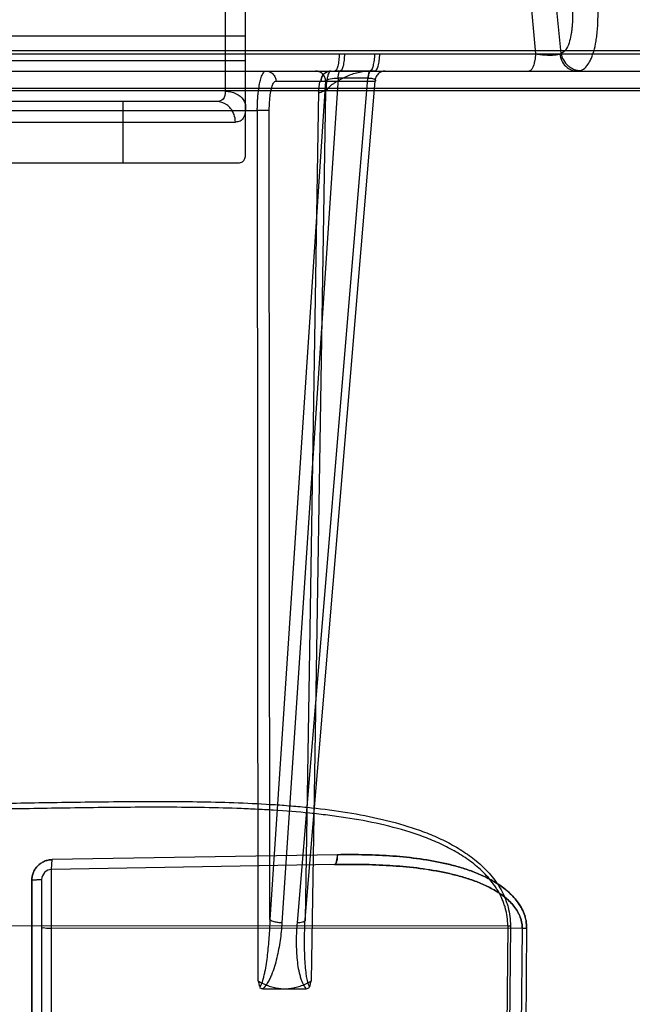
# Model space of a CAD drawing. Header units: millimetres. Extents: x 0 to 297, y 0 to 210.
# Tile 282 of 455: x 145.853 to 146.063, y 159.655 to 159.993. Entities that reach past the tile are written whole.
import ezdxf

# ---------------------------------------------------------------- set-up
doc = ezdxf.new("R2010")
doc.units = ezdxf.units.MM
doc.header["$LTSCALE"] = 16.335
doc.layers.add('INTFCLR_1', color=7, linetype='CONTINUOUS')
doc.layers.add('INTFCLR_144815', color=7, linetype='CONTINUOUS')

msp = doc.modelspace()

# ---------------------------------------------------------------- linework, layer by layer
at = {"layer": 'INTFCLR_1', "color": 9, "linetype": 'Continuous'}
for p, q in [((145.9236077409, 160.0384782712), (145.9236077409, 159.9685432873)), ((145.9306077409, 159.9469002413), (145.9306077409, 160.032424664)), ((145.8326077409, 159.9875950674), (145.9306077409, 159.9875950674)), ((145.9306077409, 159.9789782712), (145.8326077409, 159.9789782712)), ((145.9206857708, 159.9649782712), (145.8396077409, 159.9649782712)), ((145.8886077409, 159.9439782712), (145.8886077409, 159.9649782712)), ((145.8396077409, 159.9579782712), (145.9271013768, 159.9579782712)), ((145.8396077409, 159.9439782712), (145.9282057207, 159.9439782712)), ((145.8640466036, 159.7014275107), (145.8641943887, 159.7047901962)), ((145.9611497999, 159.7031193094), (145.8640466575, 159.7014243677)), ((145.8640466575, 159.4913043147), (145.8640466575, 159.7014243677)), ((145.8606077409, 159.6979249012), (145.8572577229, 159.6977912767)), ((145.8572577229, 159.6977912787), (145.8606077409, 159.6979249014)), ((145.8572606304, 159.4946701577), (145.8572577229, 159.6977912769)), ((145.8572577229, 159.6977912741), (145.8572606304, 159.4946701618)), ((145.8606077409, 159.6979249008), (145.8606077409, 159.4948037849)), ((146.0205980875, 159.6820745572), (145.8396077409, 159.6819539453)), ((146.0255708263, 159.6812760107), (145.8640466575, 159.6811683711)), ((146.0205980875, 159.6820745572), (146.0189479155, 159.5140734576)), ((146.0215404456, 159.682074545), (146.0198976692, 159.5140734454)), ((146.0255708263, 159.68127601), (146.02396035, 159.5132749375)), ((146.0271054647, 159.6812759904), (146.0255064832, 159.5132749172))]:
    msp.add_line(p, q, dxfattribs=at)
at = {"layer": 'INTFCLR_1', "color": 6, "linetype": 'Continuous'}
for p, q in [((145.8396077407, 159.9824915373), (146.2410516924, 159.9824915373)), ((145.8396077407, 159.9813643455), (146.2620239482, 159.9813643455)), ((145.9621288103, 159.706480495), (145.8641943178, 159.7047964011))]:
    msp.add_line(p, q, dxfattribs=at)
at = {"layer": 'INTFCLR_1', "color": 9, "linetype": 'Continuous'}
for centre, radius, start, end in [((145.8641077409, 159.6979249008), 0.0035, 90.9999999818, 180.0000000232), ((146.0210699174, 159.7307331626), 0.0486608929, 269.4444351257, 270.5540321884), ((146.026339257, 159.7628630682), 0.08159067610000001, 269.4603735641, 270.5380653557)]:
    msp.add_arc(centre, radius, start, end, dxfattribs=at)
for points, knots in [([(145.9236077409, 159.9685432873), (145.9236091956, 159.9676249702), (145.9235106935, 159.9655777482), (145.9215022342, 159.9649782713), (145.9206857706, 159.9649782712)], [0, 0, 0, 0, 0.5293565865, 1, 1, 1, 1]), ([(145.9236077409, 159.9685432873), (145.9249156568, 159.9685432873), (145.9272937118, 159.9680570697), (145.9299342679, 159.9660612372), (145.9306077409, 159.9641659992), (145.9306077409, 159.9633257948)], [0, 0, 0, 0, 0.4112840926, 0.7357913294, 1, 1, 1, 1]), ([(145.9271013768, 159.9579782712), (145.9271013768, 159.9588501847), (145.9268677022, 159.9602000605), (145.9260941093, 159.9618337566), (145.925261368, 159.962954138), (145.9236536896, 159.9643951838), (145.9219162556, 159.9649782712), (145.9206857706, 159.9649782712)], [0, 0, 0, 0, 0.2500384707, 0.3827135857, 0.5161017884, 0.6471340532, 1, 1, 1, 1]), ([(145.9306077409, 159.9633257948), (145.9306077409, 159.9619616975), (145.9306050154, 159.9598898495), (145.9287578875, 159.9581161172), (145.9276559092, 159.9579792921), (145.9271013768, 159.9579782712)], [0, 0, 0, 0, 0.5642238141, 0.7706315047, 1, 1, 1, 1]), ([(145.839607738, 159.7240187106), (145.8478411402, 159.7241619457), (145.8646537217, 159.7244526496), (145.8899643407, 159.7248049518), (145.9112645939, 159.7247993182), (145.9281792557, 159.7243649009), (145.9386845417, 159.7238405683), (145.9470471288, 159.723213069), (145.9553230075, 159.7224285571), (145.9655352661, 159.7211100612), (145.9775740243, 159.7187988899), (145.9863862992, 159.7163232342), (145.9920912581, 159.7142468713), (145.9958323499, 159.7127416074), (146.0003877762, 159.710611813), (146.0047376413, 159.7080834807), (146.0080456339, 159.7057736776), (146.0112274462, 159.7032424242), (146.0141551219, 159.7003616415), (146.0163650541, 159.6975218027), (146.0175186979, 159.695786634), (146.0185914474, 159.6939719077), (146.0195156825, 159.6920597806), (146.020264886, 159.6900619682), (146.0212078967, 159.6869641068), (146.0215615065, 159.6842372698), (146.021540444, 159.6820745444)], [0, 0, 0, 0, 0.1235566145, 0.2523009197, 0.3798114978, 0.4431193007, 0.5061642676, 0.5376099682, 0.5689408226, 0.6308911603, 0.6920327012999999, 0.752745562, 0.7679518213, 0.7831117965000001, 0.8132424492, 0.8433241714, 0.8584671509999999, 0.8737428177, 0.9043052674, 0.9197932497, 0.927658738, 0.9355555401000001, 0.951412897, 0.9594409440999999, 0.9675478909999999, 1, 1, 1, 1]), ([(146.0205980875, 159.6820745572), (146.020619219, 159.6841380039), (146.020267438, 159.686742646), (146.0193344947, 159.689691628), (146.0185920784, 159.6915967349), (146.0176774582, 159.6934172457), (146.0166172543, 159.6951439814), (146.0154728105, 159.696801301), (146.0132773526, 159.6995158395), (146.0103772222, 159.702259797), (146.0072275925, 159.704671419), (146.0039292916, 159.7068871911), (145.9995800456, 159.7093153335), (145.9941268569, 159.7117603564), (145.9866193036, 159.7145029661), (145.9768922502, 159.7171216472), (145.9669310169, 159.718951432), (145.958821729, 159.7200717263), (145.9505855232, 159.7209950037), (145.9422804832, 159.7216509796), (145.9339237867, 159.7221097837), (145.9255050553, 159.72245562), (145.9107131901, 159.722803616), (145.8895138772, 159.7227874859), (145.8643972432, 159.7224305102), (145.8477484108, 159.7221410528), (145.8396077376, 159.7219986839)], [0, 0, 0, 0, 0.0312892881, 0.03912751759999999, 0.0468991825, 0.06226888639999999, 0.0699343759, 0.0776117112, 0.0927934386, 0.1227942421, 0.1378533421, 0.1529191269, 0.1830069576, 0.2132472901, 0.2434466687, 0.304120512, 0.3657115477, 0.3969032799, 0.4282361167, 0.491366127, 0.5231874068, 0.5551359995, 0.6191214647, 0.74751942, 0.8765456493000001, 1, 1, 1, 1]), ([(145.8572577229, 159.6977912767), (145.8572577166, 159.698243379), (145.8573467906, 159.699151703), (145.8577425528, 159.7004593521), (145.8583862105, 159.7016686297), (145.8592518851, 159.7027301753), (145.8603092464, 159.7036071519), (145.8615160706, 159.7042646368), (145.8628275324, 159.704678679), (145.863739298, 159.7047823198), (145.8641943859, 159.7047901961)], [0, 0, 0, 0, 0.1244054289, 0.2492602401, 0.3736517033, 0.4989701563, 0.6237950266, 0.7493186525, 0.8747542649, 1, 1, 1, 1]), ([(145.8641943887, 159.7047901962), (145.8637389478, 159.7047823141), (145.8628259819, 159.7046784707), (145.8615154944, 159.7042642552), (145.8603077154, 159.7036061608), (145.8592520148, 159.7027303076), (145.8583852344, 159.7016670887), (145.8577421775, 159.7004587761), (145.8573466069, 159.6991501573), (145.8572577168, 159.6982430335), (145.8572577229, 159.6977912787)], [0, 0, 0, 0, 0.1253428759, 0.2510117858, 0.3759519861, 0.5014663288, 0.6260963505, 0.7510692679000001, 0.8756901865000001, 1, 1, 1, 1]), ([(145.9621288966, 159.7064851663), (145.9621312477, 159.7060686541), (145.9620689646, 159.7050939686), (145.961916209, 159.7039841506), (145.9614091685, 159.7031178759), (145.9611499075, 159.7031130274)], [0, 0, 0, 0, 0.3432253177, 0.7863229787, 1, 1, 1, 1]), ([(145.9611499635, 159.7031098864), (145.9615547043, 159.7031174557), (145.9620747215, 159.7046718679), (145.9621334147, 159.7056850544), (145.9621288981, 159.7064851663)], [0, 0, 0, 0, 0.3359610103, 1, 1, 1, 1]), ([(146.0271054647, 159.68127599), (146.0271133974, 159.6821126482), (146.0269714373, 159.6837852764), (146.0263075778, 159.6861916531), (146.0252647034, 159.6884253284), (146.0239313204, 159.6904488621), (146.022380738, 159.6922670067), (146.0206679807, 159.6938966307), (146.0188311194, 159.6953575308), (146.0162653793, 159.6970982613), (146.0135494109, 159.6985787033), (146.0107387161, 159.6998493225), (146.0078692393, 159.7009958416), (146.0042036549, 159.7022141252), (145.9982229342, 159.7037852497), (145.9905613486, 159.7051621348), (145.9812014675, 159.7061190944), (145.9717001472, 159.7065408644), (145.9653277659, 159.7065405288), (145.9621288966, 159.7064851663)], [0, 0, 0, 0, 0.0332041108, 0.0661540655, 0.09856957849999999, 0.1306272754, 0.1620360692, 0.1931979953, 0.2243061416, 0.2550690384, 0.3161524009, 0.3467425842, 0.3774566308, 0.4387422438, 0.4998899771, 0.6227319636, 0.7471850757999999, 0.8730344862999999, 1, 1, 1, 1]), ([(145.9621288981, 159.7064851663), (145.9653218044, 159.7065404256), (145.9716712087, 159.706540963), (145.9811356, 159.7061228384), (145.9904748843, 159.7051736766), (145.9981478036, 159.7038021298), (146.0041582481, 159.7022281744), (146.0078432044, 159.7010054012), (146.0107217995, 159.699856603), (146.01353712, 159.6985850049), (146.0169305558, 159.6967363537), (146.0200748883, 159.6944549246), (146.0223500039, 159.6922999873), (146.0239105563, 159.6904771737), (146.0252534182, 159.6884457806), (146.0262987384, 159.6862150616), (146.0269690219, 159.6838014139), (146.0271134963, 159.682123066), (146.0271054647, 159.6812759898)], [0, 0, 0, 0, 0.1267344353, 0.2519146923, 0.3758166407, 0.4990558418, 0.5607759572, 0.6222703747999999, 0.6529930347, 0.6837437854, 0.7448341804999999, 0.8060486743, 0.8372678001, 0.8690228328, 0.9010716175, 0.9336231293, 0.96638095, 1, 1, 1, 1]), ([(146.0255708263, 159.6812760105), (146.0255788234, 159.6820064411), (146.0254367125, 159.6834745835), (146.0247740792, 159.6855784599), (146.0237367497, 159.6875260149), (146.0224137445, 159.6892868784), (146.02087707, 159.6908675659), (146.0191801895, 159.6922838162), (146.0173605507, 159.6935529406), (146.0148099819, 159.6950696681), (146.0121204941, 159.6963519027), (146.0093418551, 159.6974507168), (146.0064935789, 159.6984452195), (146.0028575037, 159.6994991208), (145.9969236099, 159.7008552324), (145.9893287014, 159.7020355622), (145.9800551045, 159.7028446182), (145.9706381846, 159.7031925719), (145.9643215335, 159.7031683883), (145.9611499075, 159.7031130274)], [0, 0, 0, 0, 0.0299799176, 0.05999496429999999, 0.0899662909, 0.1201043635, 0.1500949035, 0.180248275, 0.2106829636, 0.2410496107, 0.3019582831, 0.3326908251, 0.3636656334, 0.4257446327, 0.4879443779, 0.6133831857, 0.74080885, 0.8698112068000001, 1, 1, 1, 1]), ([(145.9611499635, 159.7031098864), (145.9643157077, 159.7031654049), (145.9706096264, 159.7031856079), (145.9799900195, 159.7028436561), (145.9892431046, 159.7020408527), (145.9968493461, 159.7008675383), (146.0028122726, 159.6995076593), (146.0064681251, 159.6984520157), (146.0093250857, 159.6974546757), (146.0121085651, 159.6963559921), (146.0154549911, 159.6947577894), (146.0185847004, 159.6927817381), (146.0208425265, 159.6908911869), (146.0223943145, 159.6893121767), (146.0237245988, 159.6875427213), (146.0247657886, 159.685598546), (146.0254319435, 159.6834884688), (146.0255825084, 159.68201543), (146.0255708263, 159.6812760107)], [0, 0, 0, 0, 0.1299568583, 0.2582772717, 0.3851409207, 0.510994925, 0.5737762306, 0.6360730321, 0.6670554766, 0.6979501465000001, 0.7588646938, 0.8190360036, 0.8492437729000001, 0.8795733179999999, 0.9097065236, 0.9398058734, 0.9696470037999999, 1, 1, 1, 1]), ([(145.8640466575, 159.6811683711), (145.8634719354, 159.6811679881), (145.8626098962, 159.6809108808), (145.8606077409, 159.6816076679), (145.8606077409, 159.6810347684)], [0, 0, 0, 0, 0.5007941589, 1, 1, 1, 1])]:
    msp.add_open_spline(points, degree=3, knots=knots, dxfattribs=at)
at = {"layer": 'INTFCLR_1', "color": 6, "linetype": 'Continuous'}
msp.add_open_spline([(145.9282057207, 159.9439782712), (145.928672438, 159.9439782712), (145.9302067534, 159.944200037), (145.9306077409, 159.9459661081), (145.9306077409, 159.9469002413)], degree=3, knots=[0, 0, 0, 0, 0.3331671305, 1, 1, 1, 1], dxfattribs=at)
at = {"layer": 'INTFCLR_144815', "color": 9, "linetype": 'Continuous'}
for p, q in [((146.0389232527, 159.9815211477), (146.0372894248, 159.998629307)), ((146.0287463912, 159.9964783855), (146.0301617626, 159.981383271)), ((145.6755466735, 159.9813819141), (145.9645714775, 159.9813819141)), ((145.9645714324, 159.9813805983), (145.9749036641, 159.9813805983)), ((145.9749037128, 159.9813819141), (146.0301617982, 159.98138323)), ((146.0384503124, 159.9812215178), (146.0389228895, 159.9815207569)), ((145.1980551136, 159.9754782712), (146.2808170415, 159.9754782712)), ((145.9629454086, 159.9754773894), (145.9618580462, 159.9754780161)), ((145.9631132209, 159.9754773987), (145.9629454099, 159.975477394)), ((145.9733219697, 159.975477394), (145.9631132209, 159.975477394)), ((145.9734888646, 159.9754773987), (145.9733219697, 159.975477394)), ((145.9750567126, 159.9754782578), (145.9739174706, 159.9754775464)), ((146.0444306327, 159.9754782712), (146.045700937, 159.9756616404)), ((145.9580837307, 159.9720088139), (145.9389502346, 159.684202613)), ((145.9410330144, 159.972008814), (145.9750762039, 159.972008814)), ((145.9623839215, 159.9730850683), (145.9431073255, 159.6831263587)), ((145.9483849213, 159.6831263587), (145.9725926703, 159.9730850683)), ((145.9510481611, 159.684202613), (145.9750762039, 159.9720088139)), ((145.9622990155, 159.9730854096), (145.9623839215, 159.9730850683)), ((145.9726771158, 159.9730854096), (145.9623839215, 159.9730850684)), ((146.1157611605, 159.9694596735), (145.3855512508, 159.9694596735)), ((146.1386210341, 159.9687225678), (145.7445717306, 159.9687225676)), ((145.9556887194, 159.9686309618), (145.9510481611, 159.6842026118)), ((145.9532585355, 159.6632337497), (145.9582254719, 159.9687225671)), ((145.7123483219, 159.961966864), (145.9346480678, 159.9619668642)), ((145.9346480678, 159.9619668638), (145.9348372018, 159.6632337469)), ((145.9387583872, 159.9618752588), (145.9346480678, 159.9619668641)), ((145.9389502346, 159.6842026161), (145.9387583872, 159.9618752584))]:
    msp.add_line(p, q, dxfattribs=at)
at = {"layer": 'INTFCLR_144815', "color": 7, "linetype": 'Continuous'}
msp.add_line((145.9582254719, 159.9687225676), (145.9556772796, 159.9686818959), dxfattribs=at)
msp.add_line((145.9582254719, 159.9687225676), (145.9556772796, 159.9686818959), dxfattribs=at)
at = {"layer": 'INTFCLR_144815', "color": 6, "linetype": 'Continuous'}
msp.add_line((145.9365520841, 159.6604782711), (145.9515436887, 159.6604782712), dxfattribs=at)
at = {"layer": 'INTFCLR_144815', "color": 9, "linetype": 'Continuous'}
for points, knots in [([(146.0422149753, 160.0021999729), (146.0423964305, 160.0009536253), (146.0426114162, 159.999092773), (146.0427781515, 159.996625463), (146.0428584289, 159.9942856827), (146.0428194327, 159.9920286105), (146.0426462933, 159.9898891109), (146.0424002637, 159.987989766), (146.0417884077, 159.9850502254), (146.0405565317, 159.9820991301), (146.0389228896, 159.9815207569)], [0, 0, 0, 0, 0.1740632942, 0.258673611, 0.3417036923, 0.4976162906, 0.5700645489, 0.6387486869, 0.7604959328, 1, 1, 1, 1]), ([(146.045700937, 159.9756616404), (146.0470308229, 159.9761230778), (146.0483461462, 159.9777899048), (146.0493640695, 159.9799359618), (146.0501250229, 159.9819880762), (146.0506913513, 159.9842960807), (146.0511116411, 159.9868148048), (146.0514493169, 159.9896699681), (146.0515898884, 159.9922756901), (146.0516158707, 159.9945824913), (146.0516060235, 159.9961980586), (146.0515150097, 159.9990876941), (146.0513174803, 160.0015703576), (146.0511350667, 160.0032339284)], [0, 0, 0, 0, 0.144372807, 0.1929255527, 0.2463747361, 0.3678866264, 0.4362223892, 0.5081771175, 0.6626706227, 0.7035264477, 0.7447849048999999, 0.8283583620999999, 1, 1, 1, 1]), ([(145.9627711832, 159.9813832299), (145.9627457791, 159.9806298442), (145.9626585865, 159.9792175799), (145.9623303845, 159.9773388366), (145.9620111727, 159.9761109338), (145.9615137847, 159.9754782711), (145.9612992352, 159.9754782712)], [0, 0, 0, 0, 0.3611595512, 0.6808009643, 0.8972072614, 1, 1, 1, 1]), ([(145.9645714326, 159.9813805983), (145.9645461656, 159.980637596), (145.964456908, 159.9792421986), (145.9641409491, 159.9773795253), (145.9638036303, 159.9761458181), (145.9633346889, 159.9755003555), (145.9631132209, 159.975477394)], [0, 0, 0, 0, 0.3573438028, 0.6747218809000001, 0.8929768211, 1, 1, 1, 1]), ([(145.9749036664, 159.9813805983), (145.9748759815, 159.9806373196), (145.9747780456, 159.9792384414), (145.9744360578, 159.9773791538), (145.9740635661, 159.9761248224), (145.9735540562, 159.9754996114), (145.9733219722, 159.975477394)], [0, 0, 0, 0, 0.3546010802, 0.6701953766, 0.8888489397, 1, 1, 1, 1]), ([(145.9750568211, 159.9754782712), (145.9752863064, 159.9754782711), (145.975836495, 159.9760795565), (145.9762068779, 159.9773391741), (145.976568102, 159.9792120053), (145.9766668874, 159.9806294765), (145.9766951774, 159.9813832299)], [0, 0, 0, 0, 0.108693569, 0.325656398, 0.6427403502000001, 1, 1, 1, 1]), ([(146.0301617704, 159.9813832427), (146.0301223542, 159.9806277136), (146.0300111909, 159.9795148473), (146.029606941, 159.9777305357), (146.0292001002, 159.9763623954), (146.0282709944, 159.9754782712), (146.027884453, 159.9754782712)], [0, 0, 0, 0, 0.3423799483, 0.5047225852, 0.8250705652, 1, 1, 1, 1]), ([(146.0301617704, 159.9813832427), (146.0305536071, 159.9813223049), (146.0313458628, 159.9812139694), (146.0325405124, 159.9810876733), (146.0337275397, 159.9810021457), (146.0348751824, 159.9809558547), (146.0364462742, 159.9809591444), (146.0376477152, 159.9810205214), (146.0384503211, 159.9812215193)], [0, 0, 0, 0, 0.1429212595, 0.2881404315, 0.4328816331, 0.5718408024, 0.7017960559, 1, 1, 1, 1]), ([(146.0384503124, 159.9812215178), (146.0385709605, 159.9804602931), (146.0390415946, 159.9789454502), (146.0404094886, 159.9770286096), (146.0423018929, 159.9757654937), (146.0437483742, 159.9754782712), (146.0444306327, 159.9754782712)], [0, 0, 0, 0, 0.2575932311, 0.5211558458, 0.7719746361, 1, 1, 1, 1]), ([(146.0389228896, 159.9815207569), (146.0390707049, 159.9807392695), (146.0396382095, 159.9791696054), (146.0409607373, 159.9775363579), (146.0423241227, 159.9765560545), (146.0437631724, 159.9758717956), (146.0449427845, 159.9756590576), (146.045700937, 159.9756616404)], [0, 0, 0, 0, 0.2466806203, 0.5077235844, 0.6380846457, 0.7648531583, 1, 1, 1, 1]), ([(145.9346480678, 159.9619668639), (145.9346486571, 159.9624158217), (145.9346592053, 159.9633083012), (145.9347033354, 159.9646322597), (145.9347747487, 159.9659224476), (145.9348727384, 159.967168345), (145.9349960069, 159.9683632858), (145.9351886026, 159.9698241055), (145.9354660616, 159.9714486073), (145.9359650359, 159.9732797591), (145.9364645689, 159.9746973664), (145.9372768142, 159.9754782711), (145.9376228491, 159.9754782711)], [0, 0, 0, 0, 0.094411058, 0.1876751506, 0.2785476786, 0.3661163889, 0.450455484, 0.5311481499, 0.6758665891, 0.7972985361, 0.9272326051, 1, 1, 1, 1]), ([(145.9376228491, 159.9754782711), (145.9380470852, 159.9754782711), (145.9389421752, 159.9753043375), (145.9400957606, 159.9745274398), (145.9408550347, 159.9733515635), (145.9410293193, 159.9724433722), (145.9410330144, 159.972008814)], [0, 0, 0, 0, 0.2373295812, 0.4957765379, 0.7568871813, 1, 1, 1, 1]), ([(145.9580837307, 159.972008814), (145.9580800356, 159.9724433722), (145.957905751, 159.9733515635), (145.9571464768, 159.9745274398), (145.9559928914, 159.9753043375), (145.9550978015, 159.9754782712), (145.9546735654, 159.9754782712)], [0, 0, 0, 0, 0.2431128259, 0.5042234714, 0.7626704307, 1, 1, 1, 1]), ([(145.9629454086, 159.9754773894), (145.9626827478, 159.9754479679), (145.9624454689, 159.9743398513), (145.9623371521, 159.9736590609), (145.9622990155, 159.9730854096)], [0, 0, 0, 0, 0.3149390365, 1, 1, 1, 1]), ([(145.9623839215, 159.9730850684), (145.9624071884, 159.9733953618), (145.9624893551, 159.9740890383), (145.9626394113, 159.9748557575), (145.9629397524, 159.9754601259), (145.9631132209, 159.975477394)], [0, 0, 0, 0, 0.3640985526, 0.796018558, 1, 1, 1, 1]), ([(145.9733219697, 159.975477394), (145.9730499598, 159.9754503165), (145.9727389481, 159.9743664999), (145.9726357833, 159.9736600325), (145.9725926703, 159.9730850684)], [0, 0, 0, 0, 0.3216188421, 1, 1, 1, 1]), ([(145.9734888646, 159.9754773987), (145.9732069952, 159.9754522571), (145.9728271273, 159.9743947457), (145.9727252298, 159.9736617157), (145.9726771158, 159.9730854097)], [0, 0, 0, 0, 0.3285598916, 1, 1, 1, 1]), ([(145.9784863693, 159.9754782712), (145.9780621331, 159.9754782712), (145.9771670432, 159.9753043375), (145.9760134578, 159.9745274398), (145.9752541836, 159.9733515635), (145.975079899, 159.9724433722), (145.9750762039, 159.972008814)], [0, 0, 0, 0, 0.2373295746, 0.4957765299, 0.7568871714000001, 1, 1, 1, 1]), ([(145.9387583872, 159.9618752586), (145.9387581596, 159.9622119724), (145.9387683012, 159.9632053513), (145.9388361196, 159.9648110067), (145.9390250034, 159.9668771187), (145.9393000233, 159.968708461), (145.9397570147, 159.9703606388), (145.940145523, 159.9714314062), (145.9407685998, 159.9720087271), (145.9410330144, 159.972008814)], [0, 0, 0, 0, 0.0942086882, 0.2779330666, 0.4494736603, 0.6744449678, 0.7957961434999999, 0.9260198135, 1, 1, 1, 1]), ([(145.9565043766, 159.972008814), (145.9563545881, 159.9720500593), (145.9559569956, 159.9715030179), (145.9558032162, 159.9704241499), (145.9556844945, 159.9693324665), (145.9556887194, 159.9686309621)], [0, 0, 0, 0, 0.1294121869, 0.4156607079, 1, 1, 1, 1]), ([(145.9580837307, 159.972008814), (145.9584541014, 159.9724671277), (145.9600092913, 159.972894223), (145.9614192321, 159.9730855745), (145.9622990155, 159.9730854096)], [0, 0, 0, 0, 0.4011176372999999, 1, 1, 1, 1]), ([(145.9726771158, 159.9730854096), (145.9730781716, 159.9730853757), (145.9737192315, 159.9730541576), (145.9745123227, 159.9728793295), (145.974994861, 159.9726844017), (145.9752650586, 159.97233101), (145.975147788, 159.9720954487), (145.9750762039, 159.972008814)], [0, 0, 0, 0, 0.3886087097, 0.6188884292, 0.7833438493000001, 0.8911052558, 1, 1, 1, 1]), ([(145.9389502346, 159.684202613), (145.9388837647, 159.6821713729), (145.9387283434, 159.6791272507), (145.938398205, 159.675084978), (145.9380817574, 159.6720780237), (145.9376835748, 159.6691046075), (145.937259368, 159.666660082), (145.9368385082, 159.6647428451), (145.9363683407, 159.6630442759), (145.9359541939, 159.6617934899), (145.9354793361, 159.6611472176)], [0, 0, 0, 0, 0.2599785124, 0.3897898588, 0.5187808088, 0.6467276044, 0.7734346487, 0.8362030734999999, 0.8974105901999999, 1, 1, 1, 1]), ([(145.9431073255, 159.6831263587), (145.9426712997, 159.6831228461), (145.9417766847, 159.6831654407), (145.9403900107, 159.6834303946), (145.9392725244, 159.6837310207), (145.9389502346, 159.684202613)], [0, 0, 0, 0, 0.2997639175, 0.6073174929, 1, 1, 1, 1]), ([(145.9510481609, 159.6842026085), (145.9511231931, 159.6840900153), (145.9511479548, 159.683742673), (145.9506807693, 159.6834528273), (145.9497928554, 159.6831686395), (145.9489676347, 159.6831216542), (145.9483849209, 159.6831263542)], [0, 0, 0, 0, 0.1247542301, 0.2585643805, 0.4627015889, 1, 1, 1, 1]), ([(145.9526162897, 159.661147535), (145.9522957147, 159.6616398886), (145.9519212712, 159.6628586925), (145.9515834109, 159.6645453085), (145.9512921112, 159.6666504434), (145.9510696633, 159.6691024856), (145.9508646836, 159.6730923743), (145.9508208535, 159.6781353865), (145.9509474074, 159.6821766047), (145.9510481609, 159.6842026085)], [0, 0, 0, 0, 0.0757988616, 0.1608573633, 0.2229884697, 0.3496003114, 0.4784990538, 0.7382924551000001, 1, 1, 1, 1]), ([(145.9431073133, 159.6831263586), (145.9429726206, 159.6811003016), (145.9426579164, 159.6780617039), (145.9419950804, 159.674043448), (145.9413585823, 159.6710446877), (145.9405555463, 159.6680742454), (145.9397049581, 159.6656374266), (145.9388573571, 159.6637350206), (145.93797114, 159.6621048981), (145.9371622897, 159.6610103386), (145.9365520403, 159.6604781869)], [0, 0, 0, 0, 0.2543163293, 0.38211097, 0.5099607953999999, 0.6381010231, 0.767276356, 0.8328131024, 0.8985899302, 1, 1, 1, 1]), ([(145.951543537, 159.6604783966), (145.9506680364, 159.6613558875), (145.9499431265, 159.6630288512), (145.949163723, 159.6656301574), (145.9486780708, 159.6680841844), (145.9482009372, 159.6720560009), (145.9480295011, 159.6770893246), (145.9482169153, 159.6811138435), (145.948384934, 159.6831263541)], [0, 0, 0, 0, 0.1598204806, 0.2237984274, 0.3519341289, 0.4809963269, 0.7396162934, 1, 1, 1, 1])]:
    msp.add_open_spline(points, degree=3, knots=knots, dxfattribs=at)
at = {"layer": 'INTFCLR_144815', "color": 7, "linetype": 'Continuous'}
for points, knots in [([(145.959914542, 159.9754782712), (145.9595606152, 159.9754782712), (145.9588459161, 159.9753627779), (145.9578836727, 159.9748610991), (145.9571185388, 159.9740806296), (145.9566248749, 159.9730992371), (145.9565074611, 159.9723715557), (145.9565043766, 159.972008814)], [0, 0, 0, 0, 0.19753721, 0.3960174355, 0.5960178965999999, 0.7975356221, 1, 1, 1, 1]), ([(145.9565043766, 159.972008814), (145.956509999, 159.9726700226), (145.9568514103, 159.9738324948), (145.9579849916, 159.9749645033), (145.9591133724, 159.9754846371), (145.9601518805, 159.9754123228), (145.9614514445, 159.9754485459), (145.9632770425, 159.9754425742), (145.965585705, 159.9754578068), (145.9691321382, 159.9754667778), (145.9718867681, 159.9754782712), (145.9738434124, 159.9754782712)], [0, 0, 0, 0, 0.1029051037, 0.1759144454, 0.2453867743, 0.2874509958, 0.336104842, 0.4481161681, 0.5712898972, 0.6954948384, 1, 1, 1, 1]), ([(145.9582254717, 159.968722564), (145.9585729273, 159.9689806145), (145.9590958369, 159.9697004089), (145.9599121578, 159.9706501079), (145.9609371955, 159.9712452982), (145.9618572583, 159.9718394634), (145.9628047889, 159.9723923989), (145.9640730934, 159.9730980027), (145.9656965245, 159.9738721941), (145.9676877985, 159.9746352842), (145.9697209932, 159.9751725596), (145.971777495, 159.9754763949), (145.9731577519, 159.9755060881), (145.9738434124, 159.9754782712)], [0, 0, 0, 0, 0.07405995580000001, 0.1498511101, 0.212526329, 0.2751076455, 0.3376531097, 0.4001011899, 0.5234709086, 0.6450550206, 0.7645012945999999, 0.8825743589, 1, 1, 1, 1]), ([(145.959914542, 159.9754782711), (145.9594449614, 159.9754782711), (145.9589643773, 159.9743358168), (145.9586216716, 159.9730570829), (145.9583180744, 159.9711151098), (145.9582370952, 159.9696576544), (145.9582254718, 159.9687225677)], [0, 0, 0, 0, 0.196957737, 0.3819488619, 0.6077632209, 1, 1, 1, 1]), ([(145.9556887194, 159.9686309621), (145.9555508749, 159.9685936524), (145.9555093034, 159.9681865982), (145.9558389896, 159.968147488), (145.956320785, 159.9680994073), (145.9571110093, 159.9684899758), (145.9578214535, 159.9687268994), (145.9582254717, 159.968722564)], [0, 0, 0, 0, 0.1373084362, 0.1932167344, 0.2907940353, 0.6115084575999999, 1, 1, 1, 1]), ([(145.9348372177, 159.6632337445), (145.9354838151, 159.6628499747), (145.9367539, 159.6621634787), (145.9386758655, 159.6613778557), (145.9405203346, 159.660847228), (145.9423003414, 159.6605449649), (145.9434720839, 159.6604769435), (145.9440478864, 159.6604782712)], [0, 0, 0, 0, 0.2318507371, 0.4443420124, 0.6390096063, 0.8224511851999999, 1, 1, 1, 1]), ([(145.9440478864, 159.6604782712), (145.9446339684, 159.6604777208), (145.9458196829, 159.6605465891), (145.9476100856, 159.6608552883), (145.9494437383, 159.6613871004), (145.9513522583, 159.662168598), (145.9526117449, 159.6628510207), (145.9532585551, 159.6632337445)], [0, 0, 0, 0, 0.1807180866, 0.365283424, 0.5591086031, 0.7682572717, 1, 1, 1, 1])]:
    msp.add_open_spline(points, degree=3, knots=knots, dxfattribs=at)
at = {"layer": 'INTFCLR_144815', "color": 6, "linetype": 'Continuous'}
for points, knots in [([(145.9354793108, 159.6611474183), (145.935417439, 159.661508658), (145.9352422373, 159.6621697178), (145.9351502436, 159.6630463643), (145.9348372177, 159.6632337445)], [0, 0, 0, 0, 0.5011458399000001, 1, 1, 1, 1]), ([(145.9532585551, 159.6632337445), (145.952946, 159.6630466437), (145.9528536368, 159.6621702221), (145.9526784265, 159.6615092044), (145.9526164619, 159.6611474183)], [0, 0, 0, 0, 0.4981009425, 1, 1, 1, 1])]:
    msp.add_open_spline(points, degree=3, knots=knots, dxfattribs=at)
for points in [[(145.9365520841, 159.6604782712), (145.9361852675, 159.6604782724), (145.9356102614, 159.6605679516), (145.9355484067, 159.6609295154)], [(145.9526164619, 159.6611474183), (145.9525521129, 159.6607714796), (145.9520661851, 159.6604831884), (145.9516847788, 159.660483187)]]:
    msp.add_open_spline(points, degree=3, dxfattribs=at)

doc.saveas('drawing.dxf')
